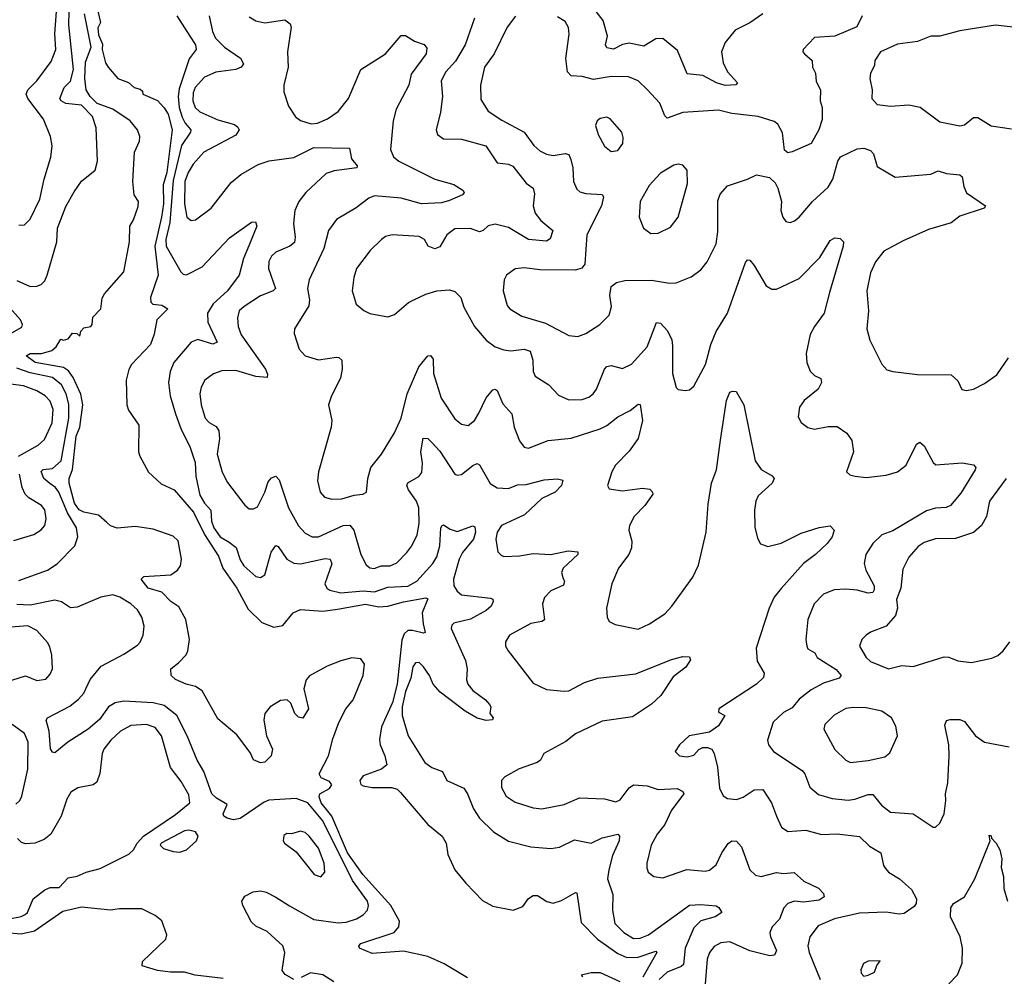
# Model space of a CAD drawing. Extents: x 1771496 to 1971148, y 471553 to 643630.
# Tile 525 of 656: x 1844808 to 1849213, y 635699 to 639978. Entities that reach past the tile are written whole.
import ezdxf

# ---------------------------------------------------------------- set-up
doc = ezdxf.new("R2010")
doc.units = 0

msp = doc.modelspace()

# ---------------------------------------------------------------- linework, layer by layer
at = {"layer": '0CON10XD'}
for points in [[(1848132.5, 640005), (1848075, 639964.4), (1848008.6, 639931.4), (1847965, 639876), (1847948.9, 639835), (1847956.4, 639785), (1847974.8, 639744.8), (1848020, 639695), (1848012.7, 639687.3), (1847965, 639683.3), (1847925.7, 639695), (1847865, 639727.8), (1847795, 639736), (1847750.9, 639840.9), (1847685, 639894.3), (1847655, 639893.1), (1847600.9, 639859.1), (1847535, 639873.2), (1847505, 639866.5), (1847465, 639846.2), (1847435, 639851.9), (1847428.9, 639865), (1847438.9, 639905), (1847418.2, 639975), (1847325, 640096.5)], [(1845152.3, 640042.3), (1845170, 639965), (1845158.3, 639941.7), (1845160.7, 639910.7), (1845178.3, 639868.3), (1845176.7, 639845), (1845192, 639785), (1845203.8, 639765), (1845247.5, 639715), (1845295, 639697.5), (1845320, 639675), (1845347.5, 639667.5), (1845358.3, 639658.3), (1845360, 639645), (1845425, 639616.7), (1845455, 639584.3), (1845472.4, 639555), (1845491, 639485), (1845466.2, 639295), (1845450.6, 639239.4), (1845451, 639155), (1845442.6, 639095), (1845412.7, 638965), (1845428.4, 638835), (1845393.1, 638735), (1845394.6, 638714.6), (1845403.8, 638705), (1845445, 638701.3), (1845470.8, 638685), (1845421.2, 638635), (1845409.3, 638570.7), (1845393.3, 638525), (1845308.9, 638435), (1845296.6, 638413.4), (1845284, 638366), (1845287.1, 638255), (1845295, 638232), (1845341.2, 638165), (1845340, 638045), (1845346.2, 638025), (1845385, 637953.3), (1845441.2, 637901.2), (1845500, 637875), (1845586, 637775), (1845635.7, 637675), (1845697.9, 637577.9), (1845717.5, 637525), (1845779.2, 637435), (1845830.8, 637340.8), (1845891.6, 637281.6), (1845945, 637260), (1845985, 637268), (1846032.5, 637325), (1846065, 637339.2), (1846165, 637331.8), (1846230.7, 637340.7), (1846355, 637363.7), (1846415, 637352.1), (1846455.2, 637354.8), (1846525, 637374.7), (1846625, 637391.4), (1846635, 637387.5), (1846609.6, 637325), (1846612.9, 637275), (1846622.5, 637237.5), (1846615, 637233.6), (1846565, 637246.1), (1846544.7, 637245.3), (1846528.8, 637231.2), (1846518.1, 637201.9), (1846497.3, 637005), (1846475.8, 636924.2), (1846427.3, 636815), (1846418.1, 636758.1), (1846420.4, 636735), (1846442.2, 636685), (1846451.4, 636645), (1846427.1, 636625), (1846344.7, 636595.3), (1846330.6, 636575), (1846335, 636557.3), (1846345, 636551.3), (1846385, 636544), (1846472.7, 636542.7), (1846496.5, 636536.5), (1846511.4, 636521.4), (1846635, 636378.1), (1846699.2, 636325), (1846715.7, 636295), (1846723.6, 636243.6), (1846755.6, 636175.6), (1846804, 636115), (1846878.3, 636038.3), (1846925, 636013.1), (1847015.7, 635994.3), (1847059.1, 636010.9), (1847085, 636046.2), (1847105, 636060.8), (1847125, 636060.8), (1847166.7, 636033.3), (1847195, 636025.8), (1847231.7, 636038.3), (1847295, 636073.3), (1847301.7, 636071.7), (1847320, 635940), (1847393.8, 635865), (1847485, 635800.4), (1847525, 635783.5), (1847575.1, 635784.9), (1847655, 635812), (1847658.2, 635805), (1847596.8, 635695)], [(1844795, 638810.9), (1844855, 638785.3), (1844885, 638786), (1844905, 638793.8), (1844920.6, 638809.4), (1844931.6, 638835), (1844974.6, 638985), (1844977.5, 639045), (1845015, 639142), (1845051.7, 639208.3), (1845084.7, 639255.3), (1845146.2, 639305), (1845155.8, 639345), (1845150.4, 639495), (1845134, 639545), (1845085, 639596.2), (1845015, 639603.3), (1844994.4, 639614.4), (1844987.9, 639625), (1845006.8, 639675), (1845036.3, 639703.7), (1845048.7, 639755), (1845028.7, 639955), (1845029.3, 640015)], [(1844805, 639059.2), (1844830.3, 639059.7), (1844855, 639086.2), (1844898, 639175), (1844918.5, 639265), (1844947.6, 639362.4), (1844953.1, 639413.1), (1844946.7, 639455), (1844915, 639532.9), (1844845.4, 639625), (1844836.9, 639645), (1844844.6, 639665), (1844885.4, 639705), (1844948.8, 639791.2), (1844969.5, 639845), (1844965.2, 639915.2), (1844973.6, 640015)], [(1845198.7, 637728.7), (1845161.4, 637761.4), (1845095, 637775.4), (1845075, 637785.2), (1845054.1, 637815), (1845029.8, 637905), (1845029.5, 637925), (1845044.2, 637965.8), (1845060.9, 638115), (1845076.9, 638155), (1845091, 638255), (1845082.3, 638302.3), (1845047.5, 638377.5), (1845026.7, 638406.7), (1845005, 638421.5), (1844878.1, 638445), (1844837.5, 638475), (1844855.8, 638484.2), (1844905.4, 638484.6), (1844951.5, 638498.5), (1844972, 638515), (1844991.7, 638548.3), (1845005, 638543.8), (1845025, 638551.2), (1845045, 638576.2), (1845063.6, 638573.6), (1845077.5, 638562.5), (1845082.5, 638585), (1845095, 638600), (1845126.7, 638605), (1845133.3, 638615), (1845135, 638647.5), (1845170.8, 638685), (1845177.7, 638732.3), (1845187.9, 638752.1), (1845275, 638850), (1845300, 638985), (1845301.2, 639055), (1845317.7, 639082.3), (1845337.7, 639142.3), (1845340, 639165), (1845321.2, 639195), (1845314.3, 639255), (1845322, 639385), (1845344, 639435), (1845346, 639455), (1845336, 639485), (1845301.9, 639525), (1845225, 639577.6), (1845155, 639603.5), (1845123.4, 639635), (1845105.7, 639665), (1845099.8, 639715), (1845102.5, 639787.5), (1845128, 639855), (1845098.8, 640005)], [(1845511.6, 639995), (1845569.6, 639905), (1845594.6, 639865), (1845597.9, 639845), (1845566.8, 639803.2), (1845521.8, 639668.2), (1845517.3, 639635), (1845522.3, 639585), (1845535, 639542.1), (1845548.3, 639515), (1845573.7, 639485), (1845572.5, 639475), (1845532.9, 639415), (1845495, 639259.5), (1845479.4, 639070.6), (1845461.5, 638995), (1845463.8, 638965), (1845530, 638850), (1845540.3, 638840.3), (1845555, 638837.5), (1845625, 638872.5), (1845747.3, 639002.7), (1845845, 639072.5), (1845863.6, 639073.6), (1845868.6, 639055), (1845833.6, 638966.4), (1845809.6, 638910.4), (1845789.6, 638835), (1845738.1, 638765), (1845673.3, 638706.7), (1845647.9, 638665), (1845650, 638625), (1845692.2, 638535), (1845672.9, 638527.1), (1845605, 638548), (1845575, 638535.4), (1845497.8, 638445), (1845481.8, 638405), (1845473.8, 638355), (1845481.4, 638295), (1845505.8, 638215), (1845529.6, 638149.6), (1845571.5, 638065), (1845593.3, 637996.7), (1845596.5, 637936.5), (1845615, 637851.1), (1845635, 637815.3), (1845663.4, 637783.4), (1845666.9, 637735), (1845677, 637705), (1845705, 637664.8), (1845745, 637641.1), (1845776.7, 637616.7), (1845795, 637562.5), (1845811.5, 637535), (1845865, 637486.9), (1845885, 637482.9), (1845905.3, 637494.7), (1845934, 637596), (1845955, 637625.7), (1845965, 637621.9), (1846003.3, 637565), (1846035, 637547.1), (1846065, 637543.3), (1846175, 637568.5), (1846198, 637565), (1846204.3, 637544.3), (1846173.2, 637455), (1846181.8, 637435), (1846195.8, 637425.8), (1846244.4, 637414.4), (1846345, 637422.5), (1846395, 637418.2), (1846455, 637439.6), (1846545, 637444.4), (1846585, 637466.4), (1846656.1, 637545), (1846674.4, 637575), (1846688.1, 637625), (1846692.8, 637705), (1846698, 637715), (1846705, 637718.2), (1846735, 637698.7), (1846765, 637688.7), (1846835, 637714.2), (1846845, 637710), (1846847.1, 637685), (1846838.3, 637655), (1846788.9, 637595), (1846774.8, 637565.2), (1846748.6, 637475), (1846750.6, 637445), (1846765, 637421.2), (1846785.7, 637405.7), (1846915, 637390.6), (1846925.6, 637385.6), (1846927.1, 637375), (1846917.1, 637355), (1846895, 637335.5), (1846825, 637296.9), (1846750.9, 637279.1), (1846741.1, 637268.9), (1846738.5, 637255), (1846802.2, 637112.2), (1846810.9, 637075), (1846807.5, 637025), (1846813.3, 637005), (1846835, 636977.1), (1846892.9, 636935), (1846910, 636915), (1846916.1, 636903.9), (1846911.2, 636875), (1846926.2, 636855), (1846923.8, 636846.2), (1846895, 636843.6), (1846855, 636854.1), (1846801.5, 636885), (1846689.5, 636969.5), (1846658.6, 637005), (1846641.2, 637045), (1846615, 637082.5), (1846595, 637101.9), (1846579.1, 637100.9), (1846567.3, 637082.8), (1846558.1, 637031.9), (1846535, 636972.9), (1846520, 636905), (1846519.3, 636865), (1846546.1, 636775), (1846620.4, 636655), (1846652.7, 636632.7), (1846700, 636615), (1846718.8, 636575), (1846795, 636540.6), (1846812.1, 636515), (1846838.5, 636448.5), (1846865.9, 636405.9), (1846928.6, 636345), (1846995, 636303.3), (1847095, 636277.9), (1847185, 636270), (1847223, 636277), (1847290.5, 636309.5), (1847365, 636294.6), (1847415, 636317.8), (1847485, 636334.3), (1847492.2, 636325), (1847489.7, 636305), (1847460.7, 636239.3), (1847444.7, 636175), (1847438.2, 636135), (1847462.7, 636065), (1847460, 635995), (1847471.2, 635935), (1847510.5, 635895), (1847555, 635868.5), (1847585, 635869.1), (1847621.1, 635885), (1847805, 636016.4), (1847855, 636019.4), (1847924, 636014), (1847937, 636007), (1847950, 635985), (1847919.2, 635965), (1847855, 635946.7), (1847823.9, 635916.1), (1847785.7, 635825), (1847778.6, 635751.4), (1847768, 635742), (1847705, 635717.9), (1847669.7, 635685)], [(1845656.6, 639995), (1845670.5, 639925), (1845684, 639895), (1845724.6, 639855), (1845796.7, 639806.7), (1845809.5, 639780.5), (1845798.6, 639765), (1845776, 639755), (1845685.9, 639744.1), (1845635, 639721.5), (1845593.8, 639675), (1845585, 639651.2), (1845582.7, 639615), (1845594, 639585), (1845615, 639566.1), (1845695, 639529.7), (1845768.8, 639508.8), (1845785, 639497.1), (1845790.6, 639485), (1845775, 639461.5), (1845631.9, 639385), (1845585, 639332.5), (1845561.6, 639295), (1845546.5, 639255), (1845546.1, 639155), (1845555.8, 639095), (1845575, 639079.2), (1845595, 639082.5), (1845665, 639135.6), (1845755, 639250), (1845797.5, 639285), (1845875, 639330.9), (1845925, 639346.8), (1846035, 639361.4), (1846125, 639406.3), (1846284.1, 639404.1), (1846292.2, 639355), (1846318.8, 639325), (1846316.7, 639315), (1846215, 639301.6), (1846179.4, 639290.6), (1846088.6, 639205), (1846057.8, 639165), (1846039.1, 639125), (1846033.1, 639066.9), (1846041.4, 639005), (1846037.9, 638982.1), (1846017.5, 638965), (1845955, 638938.9), (1845935, 638920), (1845923.5, 638896.5), (1845921.5, 638865), (1845952.5, 638775), (1845942, 638765), (1845885, 638742.3), (1845811.9, 638695), (1845790, 638675), (1845782.7, 638645), (1845785.4, 638605), (1845798.8, 638568.8), (1845907.7, 638415), (1845916.9, 638393.1), (1845915, 638377.5), (1845865, 638381.9), (1845775, 638409.4), (1845713.3, 638406.7), (1845675, 638393.5), (1845636.9, 638365), (1845620.5, 638335), (1845614.5, 638305), (1845619.6, 638255), (1845638.2, 638195), (1845655.8, 638175.8), (1845687.7, 638157.7), (1845699.6, 638139.6), (1845702.5, 638105), (1845691.3, 638035), (1845714.7, 637954.7), (1845737.9, 637907.9), (1845815, 637805.7), (1845835, 637790.6), (1845855, 637790), (1845871.7, 637798.3), (1845905.3, 637864.7), (1845919.6, 637910.4), (1845935, 637928), (1845955, 637936.7), (1845969.1, 637919.1), (1846010.3, 637795), (1846055, 637714.4), (1846085, 637680.5), (1846116.7, 637665), (1846145, 637665.4), (1846255, 637715.8), (1846285, 637716.6), (1846303.7, 637695), (1846335.3, 637585.3), (1846358.8, 637538.8), (1846375, 637526.7), (1846393.8, 637523.8), (1846425, 637535.4), (1846466.2, 637535), (1846495, 637549.1), (1846540.5, 637595), (1846563.3, 637625), (1846586, 637674), (1846596.2, 637723.8), (1846594.2, 637795), (1846583.9, 637825), (1846547.7, 637875), (1846540, 637895), (1846545, 637906.5), (1846594.3, 637935), (1846606.8, 637953.2), (1846611.2, 637995), (1846602.6, 638045), (1846613.8, 638106.2), (1846635, 638104.3), (1846653.3, 638085), (1846687.6, 638047.6), (1846755, 637945.7), (1846765, 637940.6), (1846785, 637943.1), (1846835, 637984.4), (1846855, 637993.1), (1846865, 637987.5), (1846912.8, 637902.8), (1846945, 637884.1), (1846995, 637881.2), (1847035, 637896.8), (1847075, 637899.1), (1847155, 637919.2), (1847215, 637924.4), (1847237.7, 637917.7), (1847231.9, 637895), (1847204.5, 637865), (1847145, 637836.8), (1847067.4, 637762.6), (1846964.1, 637715.9), (1846944.4, 637685.6), (1846938.7, 637655), (1846947.9, 637597.9), (1846962.1, 637582.1), (1846975, 637577.5), (1847045, 637580), (1847105, 637590.5), (1847185, 637585.5), (1847262.1, 637602.1), (1847305, 637597.5), (1847305.7, 637585), (1847240, 637525), (1847232.1, 637505), (1847237.7, 637482.3), (1847245.6, 637465), (1847240.9, 637449.1), (1847185, 637423.1), (1847156.4, 637393.6), (1847148.1, 637365), (1847156.2, 637293.8), (1847143.8, 637286.2), (1847095, 637277.5), (1847000, 637225), (1846981.4, 637195), (1846982.5, 637175), (1846994.2, 637155), (1847105, 637010.8), (1847165, 636982.2), (1847245, 636974.4), (1847265, 636975.6), (1847335, 637013.8), (1847395, 637032.3), (1847565, 637052), (1847725, 637115.6), (1847775, 637130), (1847805, 637127.5), (1847808.8, 637115), (1847787.9, 637082.1), (1847732, 637038), (1847677.1, 636955), (1847635, 636915.6), (1847550.6, 636859.4), (1847415, 636840.3), (1847295, 636783.8), (1847251.5, 636748.5), (1847153.8, 636695), (1847138, 636665), (1847124, 636655), (1847043, 636627), (1846978.8, 636591.2), (1846963.6, 636575), (1846964.1, 636544.1), (1846985.3, 636505.3), (1847025, 636478.2), (1847105, 636453.2), (1847145, 636447.7), (1847245, 636467.3), (1847312.9, 636497.1), (1847425, 636492), (1847475, 636479.2), (1847495, 636488.8), (1847535, 636542.2), (1847555, 636555.5), (1847615, 636550.8), (1847665, 636534.5), (1847750.3, 636539.7), (1847775, 636526), (1847780, 636515), (1847725, 636442.5), (1847695, 636378.1), (1847660, 636335), (1847633.8, 636285), (1847614.5, 636205), (1847613.7, 636183.7), (1847620.8, 636165), (1847645, 636146), (1847685, 636138.6), (1847793.8, 636176.2), (1847875, 636169.4), (1847895, 636173.3), (1847925, 636197.5), (1847949.2, 636250.8), (1847977.4, 636292.6), (1847995, 636304.3), (1848015, 636303.1), (1848037.7, 636277.7), (1848075, 636175.7), (1848100.7, 636150.7), (1848125, 636145.4), (1848193.7, 636163.7), (1848225, 636159.2), (1848273.6, 636163.6), (1848316.9, 636125), (1848382.6, 636092.6), (1848405, 636070), (1848407.1, 636055), (1848385, 636040), (1848315, 636029.8), (1848275, 636034.7), (1848245.6, 636025), (1848227.2, 636005), (1848207.7, 635955), (1848175, 635920), (1848163.8, 635895), (1848166.9, 635875), (1848193.8, 635815), (1848185, 635793.3), (1848165, 635790.8), (1848075, 635813.3), (1847985, 635852.5), (1847945, 635848.8), (1847915, 635831.9), (1847895, 635805.8), (1847884.6, 635775), (1847873.4, 635646.6)], [(1845835, 639990.8), (1845865, 639973.3), (1845905, 639963.6), (1845995, 639978.1), (1846018.9, 639958.9), (1846023.5, 639945), (1846006.9, 639835), (1846009.1, 639765), (1845990.8, 639685), (1845990, 639655), (1846011.1, 639591.1), (1846043, 639543), (1846065, 639527.1), (1846112.4, 639512.4), (1846140, 639515), (1846186.2, 639535), (1846232.6, 639567.4), (1846279.5, 639625), (1846334.6, 639755.4), (1846445, 639825.6), (1846515, 639908), (1846535, 639907.5), (1846575, 639881.4), (1846617.5, 639867.5), (1846630.3, 639850.3), (1846627.5, 639825), (1846559.5, 639735), (1846550, 639685), (1846492.2, 639577.8), (1846479.2, 639525), (1846467.4, 639397.4), (1846481.1, 639365), (1846504.7, 639344.7), (1846665, 639265.4), (1846751.1, 639241.1), (1846790.8, 639215), (1846797.1, 639205), (1846790, 639195), (1846730.8, 639169.2), (1846695, 639158.5), (1846605.8, 639154.2), (1846515, 639180), (1846395, 639190), (1846370.1, 639179.9), (1846313.9, 639136.1), (1846226.2, 639083.8), (1846190, 639035), (1846168.8, 638955), (1846102.7, 638815), (1846096.2, 638775), (1846105.3, 638725), (1846101.8, 638698.2), (1846038, 638595), (1846035.8, 638575), (1846059.2, 638505), (1846085, 638474.2), (1846145, 638456.9), (1846225, 638467.8), (1846236.4, 638466.4), (1846249.2, 638455), (1846250.9, 638415), (1846243.6, 638375), (1846202.7, 638295), (1846189.4, 638255), (1846204.4, 638185), (1846202.5, 638155), (1846145.6, 637955), (1846140.6, 637915), (1846152.5, 637865), (1846172.5, 637842.5), (1846205, 637833.5), (1846250, 637835), (1846305, 637851.4), (1846344.2, 637855.8), (1846360, 637865), (1846366.4, 637925), (1846379.5, 637975), (1846426.9, 638035), (1846485, 638130), (1846515.3, 638195), (1846541.2, 638305), (1846593.9, 638425), (1846635, 638474.2), (1846645.7, 638475.7), (1846658.9, 638458.9), (1846659.6, 638395), (1846694, 638285), (1846755, 638192.9), (1846785, 638168.1), (1846815, 638162.9), (1846842.9, 638185), (1846862.7, 638217.3), (1846895, 638286.9), (1846925, 638322), (1846935, 638325.8), (1846945, 638320), (1846970.4, 638260.4), (1847009.6, 638215), (1847020.6, 638155), (1847045, 638094), (1847065, 638065.8), (1847085, 638061.1), (1847173.3, 638095), (1847275, 638105.4), (1847405, 638147.9), (1847435, 638162.5), (1847485, 638201.4), (1847540.3, 638229.7), (1847575, 638258), (1847585, 638256.7), (1847594.6, 638185), (1847576, 638105), (1847535, 638048), (1847473.9, 637985), (1847457.3, 637955), (1847438, 637895), (1847445, 637880), (1847505, 637870.5), (1847595, 637882), (1847627.7, 637877.7), (1847640, 637865), (1847641.2, 637855), (1847605.3, 637804.7), (1847558.2, 637755), (1847536.5, 637715), (1847533.5, 637695), (1847547.1, 637645), (1847545.4, 637615), (1847533.3, 637585), (1847486.9, 637525), (1847456.9, 637455), (1847434.2, 637345), (1847436.7, 637305), (1847446.1, 637286.1), (1847472.7, 637272.7), (1847575, 637251.9), (1847626.2, 637275), (1847695, 637320.6), (1847726.5, 637355), (1847819.5, 637485), (1847845, 637538), (1847878.9, 637685), (1847888.5, 637811.5), (1847903.8, 637905), (1847925.5, 637965), (1847943.4, 638096.6), (1847970.6, 638275), (1847985, 638311.4), (1847996.9, 638316.9), (1848014.2, 638314.2), (1848048.8, 638255), (1848099.2, 638005), (1848125.5, 637965.5), (1848175, 637938), (1848184, 637925), (1848174.2, 637905), (1848112.3, 637847.8), (1848101.5, 637825), (1848096.2, 637783.8), (1848097.8, 637707.8), (1848108.6, 637658.6), (1848122.9, 637632.9), (1848155, 637621.5), (1848215, 637635.9), (1848305, 637681.2), (1848385, 637706.9), (1848435, 637713.3), (1848452.5, 637695), (1848443.3, 637665), (1848421.2, 637635), (1848368.8, 637585), (1848315, 637545.6), (1848215, 637434.3), (1848184.4, 637395), (1848162.2, 637345), (1848102.6, 637167.4), (1848108.3, 637108.3), (1848138.6, 637055), (1848136.2, 637035), (1848105, 637005.8), (1847936, 636895), (1847935, 636880), (1847963.3, 636865), (1847935, 636820), (1847895, 636791.2), (1847803.3, 636775), (1847760, 636735), (1847741.2, 636705), (1847760, 636685), (1847795, 636681.1), (1847825, 636688.6), (1847847.1, 636712.9), (1847865, 636722.2), (1847885, 636723.1), (1847904.5, 636714.5), (1847916, 636696), (1847930, 636635), (1847939.8, 636539.8), (1847956.4, 636506.4), (1847975, 636494.4), (1848015, 636490), (1848045, 636500.5), (1848095, 636532.9), (1848132.5, 636535), (1848172.5, 636475), (1848194.6, 636414.6)], [(1846843.3, 639985), (1846800.7, 639865), (1846757.6, 639792.4), (1846715, 639744.4), (1846693.9, 639705), (1846700, 639635), (1846691.2, 639565), (1846671.9, 639485), (1846677.5, 639465), (1846704.6, 639444.6), (1846785, 639443.9), (1846893.4, 639413.4), (1846945, 639337.1), (1846995, 639332.5), (1847015, 639323.1), (1847075, 639247.5), (1847105.8, 639225), (1847111.2, 639198.8), (1847106.2, 639145), (1847115, 639112.5), (1847139.3, 639079.3), (1847194.3, 639035), (1847182.2, 638997.8), (1847165, 638986.8), (1847085, 638994.1), (1846995, 639048.1), (1846935, 639063.2), (1846905, 639055.5), (1846881.9, 639035), (1846865, 639028.9), (1846824.5, 639044.5), (1846755, 639042.5), (1846719.4, 639015), (1846688, 638962), (1846665, 638952.9), (1846636, 638965), (1846619.2, 638995), (1846595, 639008.5), (1846475, 639015.5), (1846445, 639007.8), (1846427.1, 638995), (1846375.7, 638945), (1846315.6, 638865), (1846303.3, 638825), (1846295.7, 638765), (1846314.2, 638705), (1846347.4, 638677.4), (1846374.5, 638664.5), (1846455, 638649.2), (1846485, 638660), (1846547.3, 638712.7), (1846571.2, 638725), (1846625, 638750.6), (1846675, 638765.8), (1846730.9, 638769.1), (1846755, 638761.5), (1846781.8, 638735), (1846795, 638692), (1846843.1, 638605), (1846894.6, 638544.6), (1846936, 638515), (1846975, 638501.8), (1847005, 638497.5), (1847065, 638503.9), (1847091.9, 638495), (1847103.8, 638455), (1847105.6, 638405), (1847115, 638383.8), (1847175, 638344), (1847219.1, 638299.1), (1847265, 638277.8), (1847325, 638279.6), (1847355, 638290), (1847374.2, 638305), (1847388.9, 638325), (1847424.5, 638415), (1847435, 638426.9), (1847455, 638430.5), (1847505, 638417.5), (1847545, 638437.8), (1847616.2, 638515), (1847657.1, 638622.9), (1847675, 638620.6), (1847706.2, 638586.2), (1847725.3, 638545.3), (1847729.1, 638519.1), (1847728.5, 638395), (1847745, 638332.5), (1847755, 638323.8), (1847785, 638318.8), (1847805, 638322.9), (1847825, 638338.8), (1847876.9, 638435), (1847900.5, 638525), (1847925, 638583.8), (1847975.6, 638665), (1848055, 638892.5), (1848065, 638903.8), (1848075, 638902), (1848095, 638878), (1848147.3, 638787.3), (1848172.7, 638772.7), (1848195, 638772.7), (1848295, 638820.5), (1848388.5, 638915), (1848435, 638991.1), (1848455, 639001.9), (1848479.7, 638999.7), (1848493.8, 638985), (1848492.9, 638965), (1848431.9, 638758.1), (1848408.1, 638665), (1848363.7, 638606.3), (1848345, 638570), (1848326.4, 638485), (1848330, 638445), (1848345.5, 638405.5), (1848365, 638385.8), (1848392.5, 638372.5), (1848395.8, 638355), (1848380, 638325), (1848317.5, 638275), (1848297.5, 638245), (1848291.2, 638201.2), (1848305, 638176.2), (1848334.4, 638154.4), (1848365, 638145.8), (1848425, 638158.6), (1848465, 638158.1), (1848509.1, 638129.1), (1848531.4, 638095), (1848539.4, 638045), (1848507.5, 637955), (1848522, 637942), (1848545.9, 637935.9), (1848595, 637930), (1848685, 637940.9), (1848736, 637955), (1848775, 637985.8), (1848820, 638080), (1848835, 638088.8), (1848855, 638072.5), (1848895, 637998), (1848907.5, 637987.5), (1849025, 637995.6), (1849075, 637986.4), (1849085.6, 637975), (1849082.5, 637965), (1849019.7, 637860.3), (1848972.5, 637805), (1848953.8, 637796.2), (1848905, 637793.2), (1848865, 637781.8), (1848715, 637691.8), (1848665, 637673.2), (1848624.6, 637635), (1848593.8, 637585), (1848586.8, 637545), (1848594.6, 637515), (1848630.9, 637445), (1848631.8, 637428.2), (1848625, 637415.8), (1848605, 637413.3), (1848555, 637426.6), (1848505, 637431.1), (1848452.1, 637427.9), (1848405, 637407.8), (1848362.5, 637365), (1848334.7, 637295.3), (1848326.2, 637205), (1848329.5, 637175), (1848335, 637164.3), (1848365.7, 637145.7), (1848376.2, 637125), (1848461.7, 637071.7), (1848484.3, 637045), (1848475, 637031.8), (1848405, 637010.3), (1848350.1, 636979.9), (1848295, 636937.9), (1848265, 636900.5), (1848225, 636878.8), (1848180, 636835), (1848153.5, 636755), (1848158.6, 636735), (1848181.1, 636705), (1848309.4, 636619.4), (1848320.4, 636605), (1848343.1, 636545), (1848381.9, 636511.9), (1848443.5, 636493.5), (1848515, 636487.3), (1848545, 636490.8), (1848605, 636512.5), (1848625, 636512.1), (1848664.5, 636465), (1848705, 636432.5), (1848805.4, 636425.4), (1848895, 636366.7), (1848905, 636366.7), (1848925, 636383.3), (1848944.2, 636425), (1848952.5, 636485), (1848950.6, 636515), (1848961.1, 636565), (1848966.1, 636685), (1848965.3, 636735), (1848948.1, 636821.9), (1848955, 636843.3), (1848971.7, 636848.3), (1849015, 636848.1), (1849035, 636839.2), (1849085, 636774.2), (1849125, 636745.7), (1849235, 636725.7)], [(1847026.3, 639993.7), (1846988.9, 639945), (1846930.8, 639825), (1846888.5, 639765), (1846870.5, 639685), (1846871.7, 639621.7), (1846905, 639568.6), (1846965, 639528.5), (1847065.2, 639475.2), (1847107.9, 639415), (1847135, 639390.9), (1847165, 639376), (1847195, 639370.3), (1847248.9, 639378.9), (1847264.7, 639374.7), (1847273.4, 639353.4), (1847283.1, 639315), (1847285.5, 639255), (1847300.4, 639220.4), (1847315, 639208.6), (1847341.3, 639201.3), (1847415, 639195.6), (1847420.6, 639185), (1847411.2, 639145), (1847345.4, 639015), (1847336.2, 638883.8), (1847323.9, 638866.1), (1847295, 638858.2), (1847135, 638859.5), (1847065, 638868.1), (1847025, 638864), (1846986.2, 638835), (1846975.8, 638814.2), (1846971.9, 638765), (1846989.1, 638699.1), (1847000.8, 638685), (1847055, 638652.5), (1847161.3, 638621.3), (1847265.4, 638565.4), (1847305, 638561.1), (1847341.2, 638575), (1847404, 638615), (1847445, 638656), (1847455.5, 638694.5), (1847449.2, 638745), (1847455, 638784), (1847478.2, 638801.8), (1847515, 638811.1), (1847635, 638812.5), (1847715, 638798.9), (1847745, 638800.6), (1847812.2, 638827.8), (1847855, 638858.9), (1847884.7, 638895.3), (1847923.6, 638975), (1847931.1, 639028.9), (1847932.4, 639167.6), (1847941.8, 639198.2), (1847975, 639235.5), (1848065, 639264.4), (1848105, 639284.3), (1848162.7, 639272.7), (1848187.9, 639247.9), (1848200.8, 639225), (1848216, 639165), (1848214, 639125), (1848222, 639095), (1848235.9, 639075.9), (1848255, 639071.2), (1848275, 639078), (1848295, 639094), (1848355.5, 639164.5), (1848425, 639228.8), (1848445.8, 639265), (1848469.2, 639345), (1848481.2, 639365), (1848555, 639400.5), (1848585, 639403.1), (1848615, 639392.9), (1848627.9, 639377.9), (1848645, 639321.4), (1848725, 639273.8), (1848885, 639287.1), (1848918.3, 639301.7), (1848955, 639290.6), (1849014.6, 639284.6), (1849024.7, 639274.7), (1849031.7, 639231.7), (1849044.1, 639204.1), (1849128.8, 639145), (1849123.3, 639135), (1849015, 639098.9), (1848975, 639068.9), (1848875, 639039.3), (1848761.3, 638988.7), (1848675, 638942.5), (1848636.9, 638895), (1848614.5, 638845), (1848597.8, 638765), (1848605.5, 638675), (1848598.9, 638595), (1848611.4, 638545), (1848665, 638436.7), (1848687.5, 638412.5), (1848714.2, 638404.2), (1848825, 638391.1), (1848975, 638388.8), (1849005, 638362.5), (1849024.1, 638324.1), (1849045, 638318.8), (1849075, 638326), (1849125, 638350), (1849180.6, 638389.4), (1849231.9, 638465)], [(1848577.3, 639995), (1848553.5, 639946.5), (1848455, 639904.6), (1848365, 639898.1), (1848314, 639845), (1848312, 639835), (1848318.8, 639825), (1848354.2, 639795), (1848355.8, 639765), (1848368.5, 639738.5), (1848372.2, 639702.2), (1848390.8, 639665), (1848388.9, 639615), (1848398.1, 639585), (1848398.8, 639531.2), (1848383.8, 639485), (1848348.8, 639425), (1848265, 639386.7), (1848245, 639382.5), (1848230, 639395), (1848221.7, 639471.7), (1848200.5, 639510.5), (1848183.1, 639523.1), (1848112.5, 639545), (1847995, 639558.5), (1847935, 639573.8), (1847775, 639562.9), (1847705, 639536.9), (1847695, 639547.5), (1847671.8, 639605), (1847615, 639665.5), (1847575.3, 639705.3), (1847532.7, 639722.7), (1847455, 639723.3), (1847375, 639710), (1847325, 639723.8), (1847275, 639726.5), (1847259.5, 639745), (1847252.2, 639805), (1847266.9, 639913.1), (1847263.1, 639943.1), (1847249.5, 639969.5), (1847215, 639991.5)], [(1849265, 639942.5), (1849173.7, 639953.7), (1849015, 639928.5), (1848925, 639904.3), (1848885, 639904), (1848825, 639880), (1848735, 639868.5), (1848660, 639835), (1848634.2, 639795.8), (1848633.3, 639775), (1848615, 639737.5), (1848611.5, 639715), (1848622.5, 639665), (1848621.5, 639625), (1848645, 639598.9), (1848705, 639590.8), (1848786.6, 639596.6), (1848837, 639587), (1848925, 639520.8), (1849015, 639502.9), (1849035, 639507.5), (1849075, 639540.8), (1849095, 639540), (1849155, 639503.6), (1849245, 639489.5)], [(1847455, 639388.8), (1847485, 639393.3), (1847506.2, 639425), (1847508.3, 639451.7), (1847502, 639475), (1847450, 639535), (1847435, 639542), (1847405, 639536), (1847391.2, 639525), (1847383.8, 639505), (1847396, 639465), (1847425, 639412.5), (1847455, 639388.8)], [(1847631.7, 639021.7), (1847665, 639022.5), (1847719.3, 639050.7), (1847754.3, 639095), (1847796.7, 639245), (1847794.3, 639304.3), (1847775, 639328), (1847755, 639332.5), (1847735, 639327.5), (1847675, 639291.2), (1847625, 639236.2), (1847584.2, 639165), (1847580, 639095), (1847598.8, 639045), (1847631.7, 639021.7)], [(1844685, 638528.8), (1844817.3, 638602.7), (1844821.1, 638615), (1844812.5, 638635), (1844704.1, 638754.1)], [(1844805, 637470), (1844932.9, 637515), (1844975.7, 637544.3), (1845054.3, 637625), (1845068.9, 637665), (1845062.3, 637705), (1845022.8, 637772.8), (1844984, 637864), (1844968.5, 637885), (1844943.8, 637903.8), (1844917, 637925), (1844905, 637956.7), (1844913.7, 637966.3), (1844955, 637970.5), (1844993.8, 638005), (1845028.2, 638195), (1845028.4, 638258.4), (1845016, 638305), (1844995.9, 638345), (1844955, 638377.1), (1844855, 638398.8), (1844795, 638418.6)], [(1844803.7, 638026.3), (1844891.5, 638075), (1844920, 638100), (1844953.7, 638175), (1844957.4, 638235), (1844945, 638271.9), (1844922.7, 638295), (1844885, 638317.5), (1844825, 638339.5), (1844745, 638350.8)], [(1844782.1, 637647.9), (1844871.2, 637675), (1844905, 637695.7), (1844920.6, 637715), (1844926.4, 637745), (1844921.1, 637785), (1844905.3, 637805.3), (1844848.5, 637838.5), (1844832.7, 637855), (1844818.9, 637885), (1844807.5, 637945)], [(1849221.8, 637925), (1849147.3, 637825), (1849133.9, 637755), (1849112.1, 637715), (1849075, 637684.8), (1848995, 637657.8), (1848905, 637655.4), (1848855, 637639.1), (1848828.8, 637621.2), (1848786.2, 637573.8), (1848759.6, 637520.4), (1848750.4, 637435), (1848731.4, 637385), (1848736, 637345), (1848726.8, 637313.2), (1848685, 637264.4), (1848615, 637238.2), (1848595.6, 637225), (1848575.5, 637205), (1848565.6, 637175), (1848595, 637125.7), (1848615, 637107.5), (1848695, 637074.4), (1848755, 637088.9), (1848805, 637084.4), (1848945, 637128.2), (1848965, 637126.5), (1849005, 637110), (1849067, 637103), (1849158.3, 637121.7), (1849185, 637133.8), (1849208.8, 637155), (1849238, 637195)], [(1846812.1, 635692.1), (1846706.8, 635755), (1846635, 635787.7), (1846525, 635810.9), (1846385, 635801.1), (1846328.8, 635825), (1846325.8, 635835), (1846335, 635846), (1846483.5, 635895), (1846505, 635920.6), (1846508, 635945), (1846468.8, 636015), (1846343.8, 636153.8), (1846275, 636251.8), (1846205, 636415.6), (1846156.6, 636475), (1846148, 636502), (1846151, 636515), (1846195, 636538.4), (1846205.2, 636555), (1846195, 636571), (1846156.7, 636586.7), (1846148.8, 636605), (1846189.9, 636685), (1846208.7, 636761.3), (1846235.6, 636834.4), (1846267.7, 636895), (1846299.7, 636935), (1846345.4, 637045), (1846350.7, 637095), (1846335, 637119.7), (1846295, 637123.2), (1846245, 637110.2), (1846183.7, 637086.3), (1846105, 637043.5), (1846090.4, 637025), (1846078.9, 636985), (1846100, 636895), (1846075, 636853.8), (1846055, 636857.5), (1846040, 636875), (1846021.2, 636921.2), (1846005, 636936), (1845975, 636933.1), (1845928.6, 636905), (1845905, 636873.8), (1845900, 636845), (1845912.5, 636775), (1845938.8, 636715), (1845933.3, 636685), (1845905, 636656.7), (1845885, 636653.8), (1845855, 636666.7), (1845839.3, 636699.3), (1845779.7, 636779.7), (1845695, 636850), (1845625.4, 636975.4), (1845595, 636995.8), (1845552.5, 637005), (1845505, 637026.7), (1845486.2, 637045), (1845483.8, 637075), (1845519.1, 637100.9), (1845552.7, 637137.3), (1845561.1, 637155), (1845568.1, 637205), (1845551.4, 637295), (1845520.9, 637350.9), (1845485, 637375.6), (1845445, 637416.7), (1845383.1, 637435), (1845351.2, 637475), (1845363.3, 637486.7), (1845485, 637495.5), (1845514.4, 637515), (1845528.1, 637535), (1845531.8, 637565), (1845516.7, 637646.7), (1845495, 637667.1), (1845405, 637699.2), (1845325, 637711.6), (1845245, 637703.4), (1845214.7, 637714.7), (1845198.7, 637728.7)], [(1846035, 635684.5), (1845996.2, 635706.2), (1845982.9, 635725), (1845994.2, 635805), (1845985.5, 635835.5), (1845915, 635898.8), (1845865, 635923.8), (1845845, 635941.2), (1845806, 636015), (1845802, 636035), (1845815, 636058), (1845853.6, 636076.4), (1845885, 636081.5), (1845911.2, 636075), (1845955, 636052.5), (1846015, 636013.8), (1846125, 635952.8), (1846232.6, 635937.4), (1846269.2, 635940.8), (1846314.6, 635955.4), (1846345, 635973.1), (1846364.6, 635995.4), (1846369.5, 636015), (1846364.5, 636035), (1846297.9, 636127.9), (1846165, 636394.2), (1846097.9, 636475), (1846045, 636494.3), (1845922.9, 636487.1), (1845901.6, 636478.4), (1845795, 636404.6), (1845765, 636398.8), (1845735.9, 636405.9), (1845721.9, 636415), (1845718.5, 636425), (1845737.1, 636467.1), (1845688.9, 636495), (1845667.5, 636515), (1845632.5, 636615), (1845602.7, 636665), (1845558.2, 636775), (1845510.8, 636865), (1845455, 636910), (1845405, 636922.1), (1845275, 636929.2), (1845235, 636922.8), (1845206.4, 636903.6), (1845165, 636846.9), (1845115, 636803.8), (1845023.9, 636746.1), (1844965, 636698.8), (1844955, 636701.2), (1844946.8, 636716.8), (1844940.9, 636795), (1844926.2, 636845), (1844933.3, 636855), (1845033.1, 636906.9), (1845071.7, 636938.3), (1845094.6, 636965), (1845123.8, 637026.2), (1845173.3, 637086.7), (1845275, 637140.4), (1845335, 637179.4), (1845346.6, 637193.4), (1845360.8, 637225), (1845364.6, 637265), (1845355.4, 637305), (1845335, 637338.5), (1845305, 637365.5), (1845256.7, 637395), (1845225, 637404.7), (1845172, 637395), (1845065, 637350), (1845035, 637346.5), (1844994.7, 637374.7), (1844965, 637381.9), (1844855, 637359.7), (1844795, 637362.1)], [(1844715, 637006.1), (1844835, 637042.9), (1844885, 637021.4), (1844925, 637028.6), (1844945, 637050), (1844954.4, 637075), (1844952.2, 637135), (1844942.8, 637172.8), (1844932.6, 637192.6), (1844885.3, 637245.3), (1844845, 637266.2), (1844732.1, 637257.9)], [(1848525, 636655.7), (1848605, 636664.5), (1848678.7, 636681.3), (1848701.2, 636698.8), (1848735.7, 636775), (1848728.3, 636818.3), (1848708.6, 636855), (1848665, 636885.6), (1848595, 636899.1), (1848538, 636902), (1848505, 636896.9), (1848452.7, 636867.3), (1848410, 636825), (1848405.8, 636805), (1848455, 636714), (1848505, 636665.8), (1848525, 636655.7)], [(1844753.3, 635955), (1844814.2, 635965.8), (1844833.3, 635975), (1844843.3, 635985), (1844868, 636045), (1844920.8, 636085), (1844945, 636095.4), (1844985, 636095.6), (1845025, 636139.2), (1845065, 636146.2), (1845105, 636164.6), (1845168.9, 636181.1), (1845296, 636245), (1845318, 636265), (1845333.3, 636295), (1845362.9, 636325), (1845505, 636422.3), (1845569.8, 636475), (1845565, 636511.1), (1845530.5, 636570.5), (1845482.3, 636632.3), (1845442.1, 636775), (1845415, 636811.2), (1845375, 636824.8), (1845305, 636821.3), (1845259.4, 636795), (1845215.6, 636755), (1845185.5, 636715), (1845177.9, 636695), (1845166.7, 636606.7), (1845152.9, 636567.1), (1845136.7, 636555), (1845067.9, 636542.1), (1845037.5, 636522.5), (1845018.8, 636491.2), (1844994.5, 636415.5), (1844947.8, 636335), (1844918.5, 636311.5), (1844875.4, 636294.6), (1844835, 636291.4), (1844817.1, 636297.1), (1844798.8, 636315)], [(1844791.3, 636468.7), (1844808.5, 636485), (1844817.7, 636505), (1844844.2, 636625), (1844846.2, 636746.2), (1844829.5, 636785), (1844775, 636824.6)], [(1848194.6, 636414.6), (1848216.4, 636366.4), (1848245, 636346.9), (1848325, 636352.1), (1848395, 636333.5), (1848465, 636336.5), (1848565, 636324.2), (1848610.9, 636280.9), (1848660.5, 636250.5), (1848673.3, 636195), (1848681.7, 636181.7), (1848695.8, 636165), (1848744.2, 636135), (1848797.6, 636087.6), (1848820, 636045), (1848818.6, 636025), (1848809.6, 636010.4), (1848765, 635980.5), (1848742.6, 635977.4), (1848685, 635985.4), (1848565, 635981.8), (1848453.9, 635956.1), (1848380, 635925), (1848343.3, 635875), (1848334.5, 635835), (1848340.4, 635805), (1848389.6, 635685)], [(1845525, 636254.4), (1845554, 636265), (1845598.9, 636305), (1845606.4, 636325), (1845594.3, 636345), (1845565, 636353.2), (1845545, 636349.6), (1845440.8, 636295), (1845437.5, 636285), (1845451.1, 636271.1), (1845495, 636256.7), (1845525, 636254.4)], [(1846155, 636144.2), (1846172.9, 636165), (1846170, 636205), (1846145, 636272), (1846104, 636325), (1846085, 636342), (1846065, 636348), (1846025, 636336.7), (1846003, 636337), (1845990.7, 636329.3), (1845987.5, 636305), (1845992.5, 636295), (1846045, 636256.2), (1846126.2, 636155), (1846155, 636144.2)], [(1848965, 635665.6), (1849004.4, 635705), (1849025, 635757.5), (1849026.7, 635825), (1849016.7, 635875), (1848972.9, 635965), (1848974.2, 636005), (1848986.2, 636025), (1849035, 636054), (1849082.2, 636135), (1849150, 636305), (1849145, 636330), (1849155, 636327.5), (1849156.4, 636316.4), (1849177.1, 636295), (1849193.8, 636265), (1849202.1, 636225), (1849200, 636185), (1849210.4, 636145), (1849211.2, 636091.2), (1849227.8, 636035)], [(1845718.7, 635688.7), (1845593.7, 635703.7), (1845545, 635716.7), (1845482.6, 635717.4), (1845425, 635724.5), (1845356.2, 635746.2), (1845358, 635765), (1845462.5, 635865), (1845466.7, 635885), (1845445, 635946.7), (1845415, 635971.2), (1845355, 636000.8), (1845255, 636000.8), (1845215, 635994.4), (1845085, 636008.5), (1845001.7, 635988.3), (1844875, 635900.6), (1844815, 635888), (1844745, 635894)], [(1848585, 635700), (1848605, 635703.3), (1848633, 635717), (1848643, 635747), (1848658.3, 635768.3), (1848605, 635766.7), (1848584.2, 635755.8), (1848571.7, 635728.3), (1848572.7, 635712.7), (1848585, 635700)], [(1846214.3, 635674.3), (1846165, 635705.6), (1846110, 635715), (1846067, 635693)], [(1847327.5, 635695), (1847322.5, 635705), (1847365, 635715.5), (1847405, 635715.4), (1847492.9, 635675)]]:
    msp.add_lwpolyline(points, dxfattribs=at)

doc.saveas('drawing.dxf')
